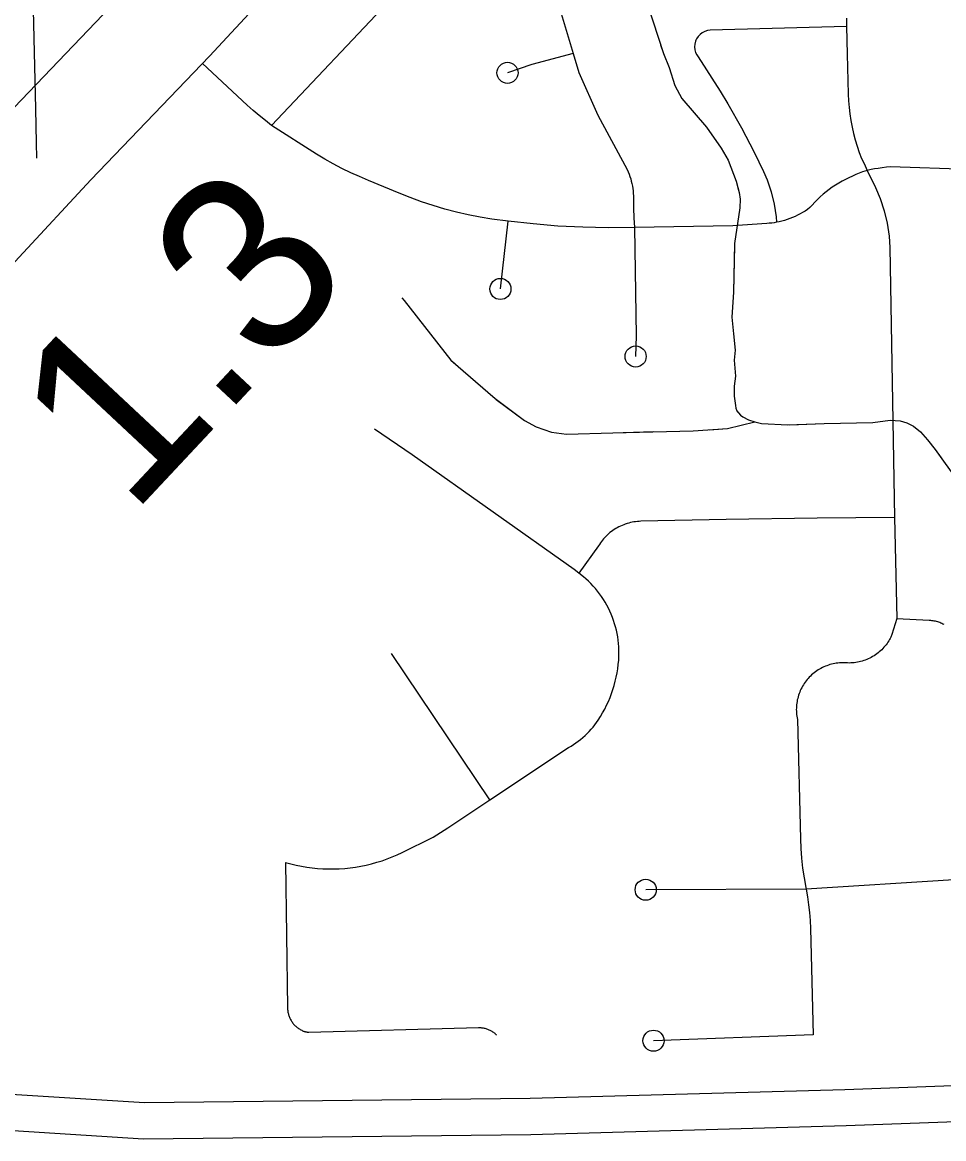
# Model space of a CAD drawing. Extents: x 309348 to 309445, y 336383 to 336484.
# Drawn here: x 309348.448 to 309348.885, y 336397.557 to 336398.086 of the extents above; entities that cross this region are included whole.
import ezdxf

# ---------------------------------------------------------------- set-up
doc = ezdxf.new("R2010")
doc.units = 0
doc.layers.add('R_Annotation', color=7, linetype='Continuous')

msp = doc.modelspace()

# ---------------------------------------------------------------- linework, layer by layer
at = {"layer": 'R_Annotation'}
msp.add_lwpolyline([(309348.37862, 336397.90145), (309348.24392, 336397.75567), (309348.16933, 336397.67309), (309348.14813, 336397.68515), (309348.12373, 336397.69945), (309348.20714, 336397.78956), (309348.34196, 336397.93548), (309348.44433, 336398.04577), (309348.5005, 336398.10442), (309348.62298, 336398.23632), (309348.63887, 336398.25353), (309348.67593, 336398.21994), (309348.65967, 336398.20234), (309348.53689, 336398.0701), (309348.48072, 336398.01145)], close=True, dxfattribs=at)
for points in [[(309348.68223, 336398.16034), (309348.6881, 336398.14124), (309348.6979, 336398.10931), (309348.70927, 336398.0713)], [(309348.45222, 336398.13904), (309348.45441, 336398.04504)], [(309348.62389, 336398.09833), (309348.56637, 336398.03719)], [(309348.74452, 336398.09447), (309348.75204, 336398.07125), (309348.75466, 336398.06464), (309348.75742, 336398.05618), (309348.7608, 336398.05003), (309348.77248, 336398.03635), (309348.77939, 336398.02636), (309348.78262, 336398.02082), (309348.78646, 336398.01083), (309348.78784, 336398.00545), (309348.7883, 336398.00222), (309348.78815, 336397.99807), (309348.78569, 336397.98131), (309348.78523, 336397.95825), (309348.78446, 336397.94626), (309348.78523, 336397.93842), (309348.786, 336397.93073), (309348.78554, 336397.92597), (309348.78615, 336397.91843), (309348.78554, 336397.91367), (309348.78554, 336397.9089), (309348.78615, 336397.90444), (309348.78631, 336397.90321), (309348.78677, 336397.90198), (309348.78754, 336397.90091), (309348.78846, 336397.89983), (309348.78969, 336397.89906), (309348.7923, 336397.89768), (309348.79537, 336397.89676), (309348.79844, 336397.89599), (309348.81089, 336397.89522), (309348.82825, 336397.89599), (309348.8513, 336397.89645), (309348.85944, 336397.89753), (309348.8642, 336397.89722), (309348.86727, 336397.8963), (309348.8705, 336397.8946), (309348.87388, 336397.89199), (309348.87711, 336397.88815), (309348.8808, 336397.88354), (309348.89155, 336397.86862)], [(309348.83876, 336398.08807), (309348.83882, 336398.08408)], [(309348.83882, 336398.08408), (309348.7742, 336398.08228), (309348.77293, 336398.08214), (309348.77164, 336398.08176), (309348.77044, 336398.08117), (309348.76935, 336398.08038), (309348.76843, 336398.07941), (309348.76768, 336398.0783), (309348.76737, 336398.07768)], [(309348.83882, 336398.08408), (309348.83901, 336398.07092), (309348.83958, 336398.05206), (309348.83973, 336398.04892), (309348.83999, 336398.04578), (309348.84035, 336398.04266), (309348.84083, 336398.03955), (309348.84141, 336398.03645), (309348.84209, 336398.03338), (309348.84288, 336398.03034), (309348.84378, 336398.02732), (309348.84478, 336398.02434), (309348.8459, 336398.02159), (309348.84708, 336398.01914), (309348.8486, 336398.01591)], [(309348.76737, 336398.07768), (309348.76714, 336398.07707), (309348.76682, 336398.07576), (309348.76673, 336398.07442), (309348.76687, 336398.07309), (309348.76725, 336398.0718), (309348.76784, 336398.07059), (309348.76849, 336398.06968), (309348.77882, 336398.05337), (309348.78248, 336398.04745), (309348.78901, 336398.03613), (309348.79508, 336398.02455), (309348.79945, 336398.01542), (309348.80115, 336398.01142), (309348.80308, 336398.00569), (309348.80451, 336397.99981), (309348.80542, 336397.99384), (309348.80564, 336397.99131)], [(309348.75068, 336398.07547), (309348.75204, 336398.07125), (309348.75466, 336398.06464), (309348.75742, 336398.05618), (309348.7608, 336398.05003), (309348.77248, 336398.03635), (309348.77939, 336398.02636), (309348.78262, 336398.02082), (309348.78646, 336398.01083), (309348.78758, 336398.00645)], [(309348.56637, 336398.03719), (309348.56339, 336398.03948), (309348.56047, 336398.04185), (309348.55762, 336398.04431), (309348.55484, 336398.04684), (309348.53356, 336398.06652)], [(309348.70927, 336398.0713), (309348.68966, 336398.06609), (309348.67814, 336398.06215)], [(309348.70927, 336398.0713), (309348.71199, 336398.06222), (309348.72099, 336398.04203), (309348.73488, 336398.01635), (309348.73534, 336398.01527), (309348.73576, 336398.01416), (309348.73614, 336398.01305), (309348.73649, 336398.01192), (309348.73679, 336398.01078), (309348.73706, 336398.00962), (309348.73729, 336398.00847), (309348.73747, 336398.0073), (309348.73762, 336398.00613), (309348.73773, 336398.00495), (309348.7378, 336398.00377), (309348.73782, 336398.00259), (309348.73785, 336397.99798), (309348.73799, 336397.99338), (309348.73824, 336397.98878)], [(309348.45441, 336398.04504), (309348.45483, 336398.02902)], [(309348.67845, 336397.99179), (309348.67075, 336397.99284), (309348.6651, 336397.99376), (309348.65947, 336397.99485), (309348.65389, 336397.99613), (309348.64835, 336397.99758), (309348.64285, 336397.9992), (309348.63741, 336398.001), (309348.63203, 336398.00297), (309348.62672, 336398.00511), (309348.61232, 336398.01117), (309348.60804, 336398.01293), (309348.60381, 336398.01481), (309348.59965, 336398.01682), (309348.59555, 336398.01897), (309348.59152, 336398.02123), (309348.58757, 336398.02363), (309348.56637, 336398.03719)], [(309348.45483, 336398.02902), (309348.45498, 336398.02163)], [(309348.94698, 336398.02361), (309348.93699, 336398.0224), (309348.93327, 336398.02172), (309348.92903, 336398.02075), (309348.92482, 336398.01965), (309348.92176, 336398.01885), (309348.91867, 336398.01815), (309348.91556, 336398.01757), (309348.91243, 336398.01708), (309348.90929, 336398.01671), (309348.90614, 336398.01644), (309348.90298, 336398.01628), (309348.89981, 336398.01623), (309348.89665, 336398.01628), (309348.85957, 336398.01755), (309348.85764, 336398.01739), (309348.85572, 336398.01715), (309348.85381, 336398.01686), (309348.85204, 336398.01656), (309348.8504, 336398.01629), (309348.8486, 336398.01591)], [(309348.8486, 336398.01591), (309348.8464, 336398.01514), (309348.8448, 336398.01453), (309348.84322, 336398.01388), (309348.84153, 336398.01319), (309348.83988, 336398.01244), (309348.83825, 336398.01163), (309348.83664, 336398.01077), (309348.83507, 336398.00986), (309348.83353, 336398.0089), (309348.83202, 336398.00789), (309348.83054, 336398.00682), (309348.8291, 336398.00571), (309348.8277, 336398.00455), (309348.82634, 336398.00334), (309348.82502, 336398.00209), (309348.82374, 336398.0008), (309348.82251, 336397.99946), (309348.82138, 336397.99831), (309348.82022, 336397.99732), (309348.8191, 336397.99659), (309348.81796, 336397.9959), (309348.81679, 336397.99525), (309348.8156, 336397.99464), (309348.81439, 336397.99407), (309348.81317, 336397.99354), (309348.81192, 336397.99306), (309348.81066, 336397.99262), (309348.80939, 336397.99222), (309348.8081, 336397.99186), (309348.8068, 336397.99155), (309348.80564, 336397.99131)], [(309348.8486, 336398.01591), (309348.85246, 336398.0078), (309348.8547, 336398.00256), (309348.85663, 336397.99676), (309348.85805, 336397.99082), (309348.85896, 336397.98477), (309348.85933, 336397.97942), (309348.86158, 336397.85136)], [(309348.67477, 336397.9597), (309348.67845, 336397.99179)], [(309348.73824, 336397.98878), (309348.72575, 336397.98867), (309348.71389, 336397.98892), (309348.70205, 336397.98953), (309348.69023, 336397.99049), (309348.67845, 336397.99179)], [(309348.80564, 336397.99131), (309348.80448, 336397.99111), (309348.80331, 336397.99095), (309348.80214, 336397.99081), (309348.80097, 336397.99072), (309348.78484, 336397.98965), (309348.73824, 336397.98878)], [(309348.73824, 336397.98878), (309348.73913, 336397.93743), (309348.73883, 336397.92768)], [(309348.78567, 336397.98029), (309348.78523, 336397.95825), (309348.78446, 336397.94626), (309348.78523, 336397.93842), (309348.786, 336397.93073), (309348.78554, 336397.92597), (309348.78615, 336397.91843), (309348.78554, 336397.91367), (309348.78554, 336397.9089), (309348.78615, 336397.90444), (309348.78631, 336397.90321), (309348.78677, 336397.90198), (309348.78711, 336397.9015)], [(309348.62805, 336397.95553), (309348.62915, 336397.95425), (309348.65129, 336397.92594), (309348.67224, 336397.9077), (309348.68621, 336397.89728), (309348.69165, 336397.89432), (309348.69899, 336397.89183), (309348.70606, 336397.89093), (309348.72808, 336397.89157), (309348.76607, 336397.89253), (309348.78235, 336397.89349), (309348.79537, 336397.89676)], [(309348.62805, 336397.95553), (309348.62915, 336397.95425), (309348.65129, 336397.92594), (309348.65279, 336397.92463)], [(309348.67274, 336397.90733), (309348.68621, 336397.89728), (309348.69165, 336397.89432), (309348.69899, 336397.89183), (309348.70606, 336397.89093), (309348.72808, 336397.89157), (309348.74739, 336397.89206)], [(309348.8119, 336397.89526), (309348.82825, 336397.89599), (309348.8513, 336397.89645), (309348.85944, 336397.89753), (309348.8642, 336397.89722), (309348.86727, 336397.8963), (309348.8705, 336397.8946), (309348.87388, 336397.89199), (309348.87711, 336397.88815), (309348.8808, 336397.88354), (309348.88359, 336397.87966)], [(309348.71192, 336397.82501), (309348.70968, 336397.82675), (309348.63293, 336397.88113), (309348.61505, 336397.89326)], [(309348.77378, 336397.89298), (309348.78235, 336397.89349), (309348.79537, 336397.89676)], [(309348.86158, 336397.85136), (309348.82488, 336397.8511), (309348.78173, 336397.85042), (309348.74132, 336397.84956), (309348.74049, 336397.84953), (309348.73965, 336397.84947), (309348.73882, 336397.84938), (309348.738, 336397.84926), (309348.73717, 336397.84911), (309348.73636, 336397.84893), (309348.73555, 336397.84873), (309348.73475, 336397.8485), (309348.73395, 336397.84824), (309348.73317, 336397.84795), (309348.73239, 336397.84763), (309348.73163, 336397.84729), (309348.73088, 336397.84692), (309348.73015, 336397.84653), (309348.72942, 336397.84611), (309348.72871, 336397.84566), (309348.72802, 336397.8452), (309348.72735, 336397.8447), (309348.72669, 336397.84419), (309348.72605, 336397.84365), (309348.72543, 336397.84309), (309348.72483, 336397.84251), (309348.72425, 336397.8419), (309348.72369, 336397.84128), (309348.72316, 336397.84064), (309348.72264, 336397.83998), (309348.72215, 336397.8393), (309348.72168, 336397.83861), (309348.72124, 336397.8379), (309348.71192, 336397.82501)], [(309348.86158, 336397.85136), (309348.86258, 336397.80348)], [(309348.72592, 336397.76422), (309348.7267, 336397.76608), (309348.72742, 336397.76796), (309348.72807, 336397.76987), (309348.72866, 336397.7718), (309348.72918, 336397.77374), (309348.72964, 336397.77571), (309348.73003, 336397.77769), (309348.73036, 336397.77968), (309348.73061, 336397.78168), (309348.7308, 336397.78368), (309348.7309, 336397.78528), (309348.73094, 336397.78687), (309348.73093, 336397.78847), (309348.73087, 336397.79006), (309348.73075, 336397.79165), (309348.73057, 336397.79324), (309348.73034, 336397.79482), (309348.73006, 336397.79639), (309348.72973, 336397.79795), (309348.72934, 336397.79949), (309348.7289, 336397.80103), (309348.7284, 336397.80254), (309348.72786, 336397.80404), (309348.72727, 336397.80552), (309348.72662, 336397.80698), (309348.72593, 336397.80842), (309348.72518, 336397.80983), (309348.72439, 336397.81122), (309348.72356, 336397.81257), (309348.72267, 336397.8139), (309348.72175, 336397.8152), (309348.72077, 336397.81646), (309348.71976, 336397.81769), (309348.71871, 336397.81889), (309348.71761, 336397.82005), (309348.71648, 336397.82117), (309348.71531, 336397.82225), (309348.7141, 336397.82329), (309348.71192, 336397.82501)], [(309348.86258, 336397.80348), (309348.86021, 336397.7959), (309348.86007, 336397.7955), (309348.85992, 336397.79511), (309348.85976, 336397.79473), (309348.85958, 336397.79435), (309348.85939, 336397.79397), (309348.85919, 336397.79361), (309348.8588, 336397.79294), (309348.85838, 336397.79229), (309348.85795, 336397.79165), (309348.85748, 336397.79103), (309348.857, 336397.79042), (309348.8565, 336397.78984), (309348.85598, 336397.78927), (309348.85543, 336397.78872), (309348.85487, 336397.78818), (309348.85429, 336397.78767), (309348.85369, 336397.78718), (309348.85308, 336397.78671), (309348.85245, 336397.78627), (309348.8518, 336397.78584), (309348.85114, 336397.78544), (309348.85047, 336397.78506), (309348.84978, 336397.7847), (309348.84908, 336397.78437), (309348.84837, 336397.78407), (309348.84765, 336397.78379), (309348.84692, 336397.78353), (309348.84619, 336397.7833), (309348.84544, 336397.7831), (309348.84469, 336397.78292), (309348.84393, 336397.78277), (309348.84317, 336397.78264), (309348.8424, 336397.78255), (309348.84163, 336397.78247), (309348.84086, 336397.78243), (309348.84009, 336397.78241), (309348.83931, 336397.78242), (309348.83854, 336397.78246), (309348.83777, 336397.7825), (309348.837, 336397.78251), (309348.83623, 336397.78249), (309348.83546, 336397.78245), (309348.83469, 336397.78238), (309348.83393, 336397.78228), (309348.83317, 336397.78216), (309348.83241, 336397.78201), (309348.83166, 336397.78183), (309348.83092, 336397.78163), (309348.83018, 336397.7814), (309348.82945, 336397.78115), (309348.82873, 336397.78087), (309348.82802, 336397.78057), (309348.82733, 336397.78024), (309348.82664, 336397.77988), (309348.82597, 336397.77951), (309348.82531, 336397.77911), (309348.82466, 336397.77868), (309348.82403, 336397.77824), (309348.82342, 336397.77777), (309348.82282, 336397.77728), (309348.82224, 336397.77678), (309348.82168, 336397.77625), (309348.82114, 336397.7757), (309348.82061, 336397.77513), (309348.82011, 336397.77455), (309348.81963, 336397.77395), (309348.81916, 336397.77333), (309348.81872, 336397.77269), (309348.81831, 336397.77204), (309348.81791, 336397.77138), (309348.81754, 336397.7707), (309348.81719, 336397.77002), (309348.81687, 336397.76931), (309348.81657, 336397.7686), (309348.81629, 336397.76788), (309348.81604, 336397.76715), (309348.81582, 336397.76641), (309348.81562, 336397.76566), (309348.81545, 336397.76491), (309348.81531, 336397.76415), (309348.81519, 336397.76339), (309348.8151, 336397.76262), (309348.81503, 336397.76185), (309348.81499, 336397.76108), (309348.81498, 336397.76031), (309348.815, 336397.75954), (309348.81504, 336397.75877), (309348.81511, 336397.758), (309348.81521, 336397.75723), (309348.81533, 336397.75647), (309348.81548, 336397.75571), (309348.81691, 336397.69913), (309348.8171, 336397.69449), (309348.81745, 336397.68985), (309348.81796, 336397.68523), (309348.81862, 336397.68063), (309348.81944, 336397.67606), (309348.8196, 336397.67525)], [(309348.86258, 336397.80348), (309348.87796, 336397.8027), (309348.87852, 336397.80266), (309348.87908, 336397.80261), (309348.87964, 336397.80254), (309348.8802, 336397.80245), (309348.88075, 336397.80233), (309348.8813, 336397.8022), (309348.88184, 336397.80205), (309348.88238, 336397.80188), (309348.88291, 336397.8017), (309348.88343, 336397.80149), (309348.88395, 336397.80127), (309348.88446, 336397.80102), (309348.88495, 336397.80076)], [(309348.66972, 336397.71758), (309348.62317, 336397.78688)], [(309348.70939, 336397.7438), (309348.71054, 336397.74457), (309348.71167, 336397.74537), (309348.71276, 336397.74622), (309348.71382, 336397.7471), (309348.71486, 336397.74802), (309348.71586, 336397.74897), (309348.71682, 336397.74996), (309348.71776, 336397.75098), (309348.71865, 336397.75204), (309348.71951, 336397.75312), (309348.72033, 336397.75423), (309348.72111, 336397.75538), (309348.72219, 336397.75708), (309348.72321, 336397.75881), (309348.72417, 336397.76059), (309348.72508, 336397.76239), (309348.72592, 336397.76422)], [(309348.66972, 336397.71758), (309348.70701, 336397.74239), (309348.70822, 336397.74307), (309348.70939, 336397.7438)], [(309352.68682, 336397.72903), (309352.18589, 336397.7061), (309351.1163, 336397.66393), (309350.57915, 336397.64505), (309349.68213, 336397.61161), (309349.57437, 336397.60629), (309349.16963, 336397.59333), (309349.09367, 336397.58958), (309348.83801, 336397.58017), (309348.68886, 336397.57601), (309348.50614, 336397.57397), (309348.44551, 336397.57776), (309348.40227, 336397.58375), (309348.34713, 336397.59361), (309348.25975, 336397.61311), (309348.21754, 336397.6264), (309348.19041, 336397.63641), (309348.12612, 336397.66291)], [(309348.57291, 336397.68788), (309348.5754, 336397.6872), (309348.57791, 336397.6866), (309348.58044, 336397.68608), (309348.58298, 336397.68565), (309348.58554, 336397.68531), (309348.58811, 336397.68505), (309348.59069, 336397.68488), (309348.59327, 336397.6848), (309348.59585, 336397.6848), (309348.59843, 336397.68489), (309348.60101, 336397.68507), (309348.60357, 336397.68533), (309348.60613, 336397.68568), (309348.60868, 336397.68612), (309348.61121, 336397.68664), (309348.61372, 336397.68725), (309348.6162, 336397.68794), (309348.61867, 336397.68871), (309348.6211, 336397.68957), (309348.62351, 336397.6905), (309348.62588, 336397.69152), (309348.62822, 336397.69262), (309348.64294, 336397.69984), (309348.6498, 336397.70434), (309348.66972, 336397.71758)], [(309348.11379, 336397.64959), (309348.18422, 336397.62057), (309348.21204, 336397.6103), (309348.25533, 336397.59667), (309348.34378, 336397.57694), (309348.3996, 336397.56695), (309348.44381, 336397.56083), (309348.5057, 336397.55696), (309348.68919, 336397.55901), (309348.83856, 336397.56317), (309349.0944, 336397.57259), (309349.17032, 336397.57634), (309349.57506, 336397.58929), (309349.68287, 336397.59462), (309350.57977, 336397.62805), (309351.11694, 336397.64694), (309352.18661, 336397.68911), (309352.68778, 336397.71205)], [(309348.57291, 336397.68788), (309348.5739, 336397.61904), (309348.57391, 336397.61862), (309348.57394, 336397.61819), (309348.57398, 336397.61777), (309348.57404, 336397.61735), (309348.57411, 336397.61694), (309348.57419, 336397.61652), (309348.57429, 336397.61611), (309348.5744, 336397.61571), (309348.57453, 336397.6153), (309348.57467, 336397.6149), (309348.57483, 336397.61451), (309348.575, 336397.61412), (309348.57518, 336397.61374), (309348.57537, 336397.61337), (309348.57558, 336397.613), (309348.5758, 336397.61264), (309348.57603, 336397.61228), (309348.57627, 336397.61194), (309348.57653, 336397.6116), (309348.57679, 336397.61127), (309348.57707, 336397.61095)], [(309348.8196, 336397.67525), (309348.7436, 336397.67494)], [(309348.88965, 336397.67965), (309348.8196, 336397.67525)], [(309348.8196, 336397.67525), (309348.82024, 336397.67156), (309348.82077, 336397.66785), (309348.82119, 336397.66412), (309348.82151, 336397.66039), (309348.82171, 336397.65664), (309348.8229, 336397.60611)], [(309348.6731, 336397.60595), (309348.67281, 336397.60623), (309348.67251, 336397.6065), (309348.67221, 336397.60676), (309348.67189, 336397.60701), (309348.67157, 336397.60725), (309348.67124, 336397.60748), (309348.6709, 336397.6077), (309348.67055, 336397.6079), (309348.6702, 336397.6081), (309348.66984, 336397.60828), (309348.66948, 336397.60845), (309348.66911, 336397.6086), (309348.66873, 336397.60875), (309348.66835, 336397.60888), (309348.66797, 336397.609), (309348.66758, 336397.6091), (309348.66719, 336397.60919), (309348.66679, 336397.60927), (309348.6664, 336397.60934), (309348.666, 336397.60939), (309348.6656, 336397.60942), (309348.66519, 336397.60945), (309348.66479, 336397.60946), (309348.66439, 336397.60945), (309348.58403, 336397.60734), (309348.58382, 336397.60734), (309348.5836, 336397.60735), (309348.58339, 336397.60736), (309348.58318, 336397.60738), (309348.58296, 336397.60741), (309348.58275, 336397.60745), (309348.58254, 336397.6075), (309348.58233, 336397.60755), (309348.58213, 336397.6076), (309348.58192, 336397.60767), (309348.58172, 336397.60774), (309348.58152, 336397.60782), (309348.58113, 336397.60799), (309348.58075, 336397.60817), (309348.58038, 336397.60836), (309348.58001, 336397.60857), (309348.57965, 336397.60879), (309348.57929, 336397.60902), (309348.57895, 336397.60926), (309348.57861, 336397.60951), (309348.57828, 336397.60978), (309348.57797, 336397.61006), (309348.57766, 336397.61035), (309348.57736, 336397.61065), (309348.57707, 336397.61095)], [(309348.8229, 336397.60611), (309348.74732, 336397.60341)]]:
    msp.add_lwpolyline(points, dxfattribs=at)
for centre in [(309348.67814, 336398.06215), (309348.67477, 336397.9597), (309348.73883, 336397.92768), (309348.7436, 336397.67494), (309348.74732, 336397.60341)]:
    msp.add_circle(centre, 0.005, dxfattribs=at)

# ---------------------------------------------------------------- texts
msp.add_text('1.3', height=0.084508, rotation=46.889, dxfattribs=at).set_placement((309348.4996, 336397.85155))

doc.saveas('drawing.dxf')
